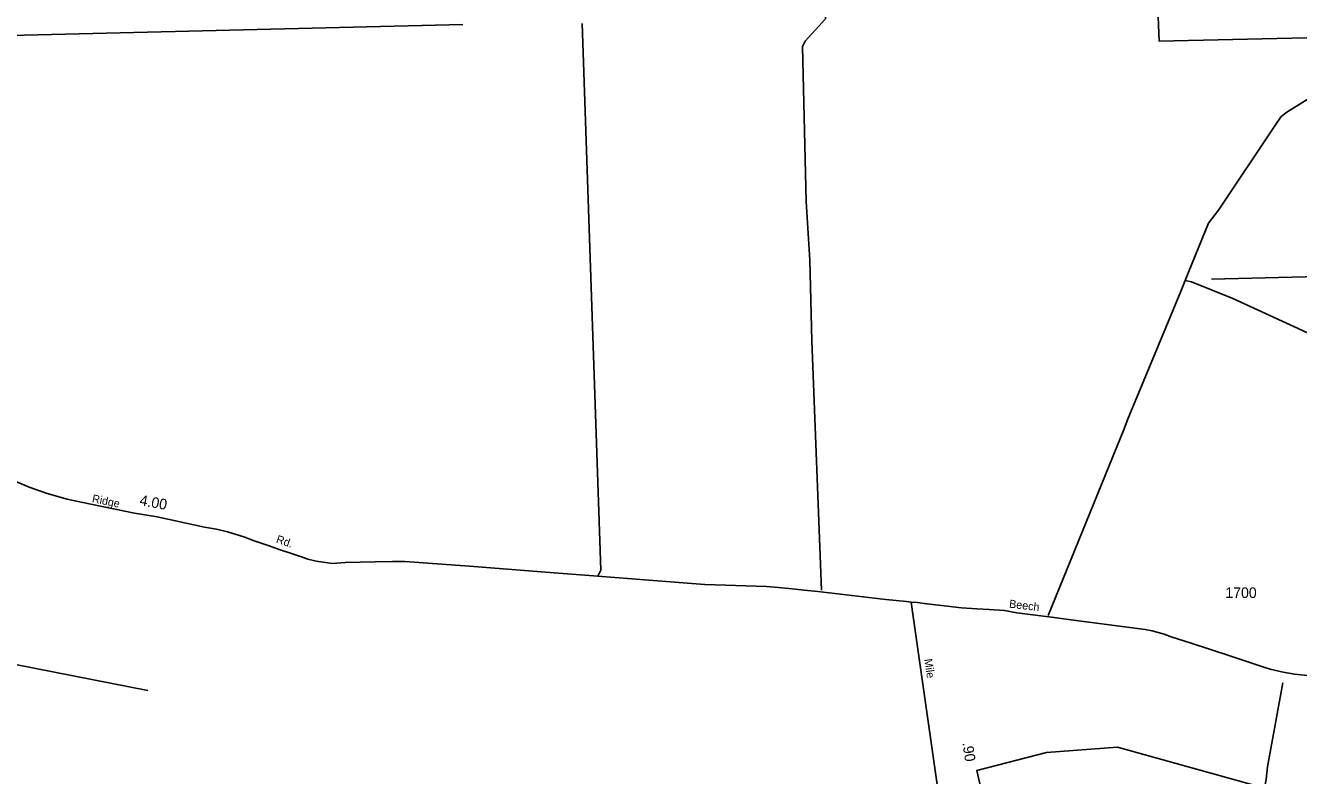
# Model space of a CAD drawing. Extents: x 2532689 to 2764727, y 536648 to 732970.
# Drawn here: x 2709229 to 2724345, y 670208 to 679109 of the extents above; entities that cross this region are included whole.
import ezdxf

# ---------------------------------------------------------------- set-up
doc = ezdxf.new("R2010")
doc.units = 0
for name, color, linetype in [('Exist Hydrographic Creek Single Shore', 7, 'Continuous'), ('Exist Road Secondary Mileage Hundredths English Label', 7, 'Continuous'), ('Exist Road Secondary Type 51 Attributed', 7, 'Continuous'), ('Exist Road Secondary Type 51 Label', 7, 'Continuous'), ('Exist Road Secondary Type 51 Number Label', 7, 'Continuous'), ('Map Preparation Longitude Latitude Lines', 7, 'Continuous')]:
    doc.layers.add(name, color=color, linetype=linetype)

msp = doc.modelspace()

# ---------------------------------------------------------------- linework, layer by layer
at = {"layer": 'Exist Hydrographic Creek Single Shore'}
for p, q in [((2714421, 679122), (2706109, 678917)), ((2710682, 671218), (2706273, 672077))]:
    msp.add_line(p, q, dxfattribs=at)
for points in [[(2725487, 678985), (2722688, 678924), (2722665, 679508), (2718851, 679435)], [(2718680, 672408), (2718566, 675365), (2718543, 676323), (2718500, 677021), (2718454, 678861), (2718486, 678922), (2718729, 679188), (2718728, 679227)], [(2716025, 672573), (2716061, 672647), (2715838, 679133)], [(2723000, 676083), (2723039, 676183), (2723275, 676764), (2723396, 676917), (2724071, 677932), (2724140, 678027), (2724206, 678079), (2725222, 678714), (2725417, 678802), (2725489, 678929), (2725487, 678985)], [(2721372, 672107), (2722276, 674323), (2722315, 674430), (2722945, 675946), (2723000, 676083)], [(2735010, 673801), (2734251, 673843), (2733583, 673868), (2733341, 673868), (2731794, 673047), (2731399, 672854), (2730933, 672818), (2730266, 672801), (2730150, 672806), (2729997, 672895), (2729863, 672943), (2729829, 672974), (2726692, 674423), (2726633, 674437), (2726582, 674468), (2726102, 674698), (2725976, 674739), (2725958, 674771), (2723563, 675870), (2723075, 676067), (2723000, 676083)], [(2720573, 666295), (2720497, 666660), (2720483, 667260), (2720507, 667300), (2720596, 667482), (2720585, 667541), (2720540, 667642), (2720520, 667769), (2720527, 667838), (2720535, 667898), (2720549, 667950), (2720730, 668383), (2720836, 668827), (2720814, 669043), (2720630, 669755), (2720619, 669853), (2720525, 670270), (2721354, 670480), (2722194, 670544), (2723873, 670077), (2723947, 670103), (2723962, 670162), (2723976, 670311), (2724159, 671310)]]:
    msp.add_lwpolyline(points, dxfattribs=at)
at = {"layer": 'Exist Road Secondary Type 51 Attributed'}
for points in [[(2719744, 672266), (2719689, 672272), (2719443, 672296), (2718638, 672392), (2718475, 672410), (2718331, 672422), (2718170, 672440), (2718028, 672452), (2717296, 672477), (2716629, 672528), (2716025, 672573), (2715404, 672620), (2714501, 672694), (2713735, 672748), (2713589, 672750), (2713382, 672743), (2713024, 672735), (2712876, 672726), (2712680, 672754), (2712580, 672775), (2712506, 672803), (2712410, 672836), (2712255, 672887), (2712122, 672934), (2711945, 672994), (2711822, 673042), (2711630, 673100), (2711497, 673130), (2711356, 673157), (2710792, 673277), (2710523, 673322), (2709891, 673453), (2709725, 673488), (2709487, 673554), (2709275, 673631), (2708899, 673789)], [(2720446, 667570), (2720403, 667718), (2720372, 667891), (2720286, 668470), (2720015, 670380), (2719770, 672094), (2719744, 672266)], [(2724855, 671354), (2724297, 671413), (2724163, 671435), (2724006, 671471), (2723919, 671497), (2723528, 671629), (2723070, 671780), (2722832, 671856), (2722750, 671886), (2722608, 671927), (2722524, 671940), (2721614, 672061), (2721444, 672085), (2721000, 672141), (2720852, 672165), (2720670, 672177), (2720525, 672186), (2720345, 672197), (2719899, 672251), (2719819, 672260), (2719744, 672266)]]:
    msp.add_lwpolyline(points, dxfattribs=at)
at = {"layer": 'Map Preparation Longitude Latitude Lines'}
msp.add_lwpolyline([(2723311, 676099), (2743240, 676593), (2747220, 676695)], dxfattribs=at)

# ---------------------------------------------------------------- texts
at = {"layer": 'Exist Road Secondary Mileage Hundredths English Label'}
for s, rotation, p in [('4.00', 349.7152, (2710578, 673418)), ('.90', 278.6977, (2720353, 670596))]:
    msp.add_text(s, height=125, rotation=rotation, dxfattribs=at).set_placement(p)
at = {"layer": 'Exist Road Secondary Type 51 Label'}
for s, rotation, p in [('Ridge', 348.5858, (2710014, 673452)), ('Rd.', 341.3989, (2712198, 672974)), ('Beech', 353.0784, (2720905, 672202)), ('Mile', 278.4247, (2719900, 671588))]:
    msp.add_text(s, height=95, rotation=rotation, dxfattribs=at).set_placement(p)
at = {"layer": 'Exist Road Secondary Type 51 Number Label'}
msp.add_text('1700', height=125, dxfattribs=at).set_placement((2723476, 672316))

doc.saveas('drawing.dxf')
